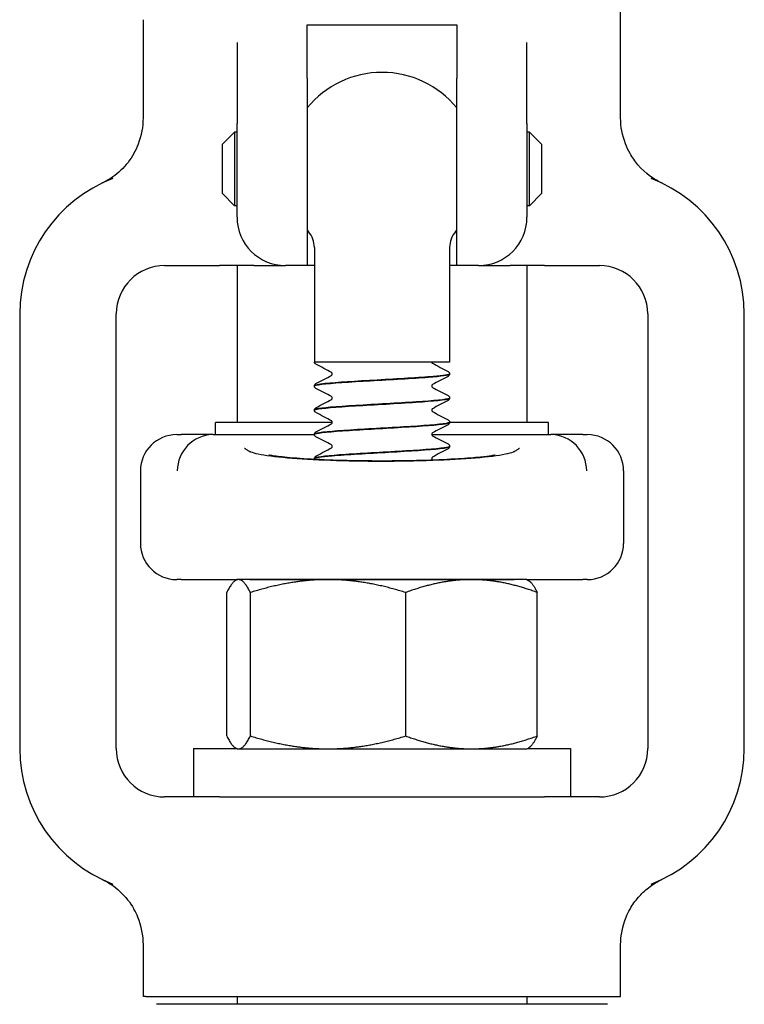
# Model space of a CAD drawing. Header units: inches. Extents: x 5 to 1128, y -85 to 748.
# Tile 642 of 656: x 657.84 to 659.72, y 576.15 to 578.7. Entities that reach past the tile are written whole.
import ezdxf

# ---------------------------------------------------------------- set-up
doc = ezdxf.new("R2010")
doc.units = ezdxf.units.IN
doc.header["$LTSCALE"] = 32
doc.header["$MEASUREMENT"] = 0
doc.layers.add('Visible (ANSI)', color=7, linetype='Continuous', lineweight=30)

msp = doc.modelspace()

# ---------------------------------------------------------------- linework, layer by layer
at = {"layer": 'Visible (ANSI)'}
for p, q in [((659.39813, 578.44732), (659.39813, 578.87455)), ((658.16313, 578.44732), (658.16313, 578.70103)), ((658.58688, 578.5497), (658.58688, 578.68785)), ((658.58688, 578.68785), (658.97438, 578.68785)), ((658.97438, 578.68785), (658.97438, 578.5497)), ((658.40563, 578.64189), (658.40563, 578.43224)), ((659.15563, 578.43224), (659.15563, 578.64189)), ((658.58688, 578.5497), (658.58688, 578.06478)), ((658.97438, 578.06478), (658.97438, 578.5497)), ((658.40563, 578.18978), (658.40563, 578.43224)), ((659.15563, 578.43224), (659.15563, 578.18978)), ((658.36813, 578.37853), (658.39938, 578.40978)), ((658.39938, 578.40978), (658.39938, 578.21978)), ((658.40563, 578.40978), (658.39938, 578.40978)), ((659.16188, 578.40978), (659.15563, 578.40978)), ((659.16188, 578.21978), (659.16188, 578.40978)), ((659.19313, 578.37853), (659.16188, 578.40978)), ((658.36813, 578.25103), (658.36813, 578.37853)), ((659.19313, 578.37853), (659.19313, 578.25103)), ((658.36813, 578.25103), (658.39938, 578.21978)), ((659.19313, 578.25103), (659.16188, 578.21978)), ((658.40563, 578.21978), (658.39938, 578.21978)), ((659.16188, 578.21978), (659.15563, 578.21978)), ((658.60563, 578.11168), (658.60563, 577.81478)), ((658.95563, 578.11168), (658.95563, 577.81478)), ((658.21813, 578.06478), (658.36005, 578.06478)), ((658.44898, 578.06478), (658.36005, 578.06478)), ((658.40563, 578.06478), (658.40563, 577.65853)), ((658.44898, 578.06478), (658.53063, 578.06478)), ((658.58688, 578.06478), (658.53063, 578.06478)), ((658.60563, 578.06478), (658.58688, 578.06478)), ((658.97438, 578.06478), (658.95563, 578.06478)), ((659.03063, 578.06478), (658.97438, 578.06478)), ((659.03063, 578.06478), (659.11228, 578.06478)), ((659.20122, 578.06478), (659.11228, 578.06478)), ((659.15563, 578.06478), (659.15563, 577.65853)), ((659.20122, 578.06478), (659.34313, 578.06478)), ((657.84313, 577.93978), (657.84313, 576.81478)), ((658.09313, 576.81478), (658.09313, 577.93978)), ((659.46813, 577.93978), (659.46813, 576.81478)), ((659.71813, 576.81478), (659.71813, 577.93978)), ((658.95563, 577.81478), (658.60563, 577.81478)), ((658.95563, 577.78484), (658.95563, 577.78422)), ((658.60563, 577.75356), (658.60563, 577.75293)), ((658.95563, 577.72227), (658.95563, 577.72165)), ((658.60563, 577.69099), (658.60563, 577.69037)), ((658.65189, 577.65853), (658.34938, 577.65853)), ((658.34938, 577.62728), (658.34938, 577.65853)), ((659.21188, 577.65853), (658.95558, 577.65853)), ((658.95563, 577.65971), (658.95563, 577.65909)), ((659.21188, 577.62728), (659.21188, 577.65853)), ((658.24938, 577.62728), (658.2608, 577.62728)), ((658.34351, 577.62728), (658.2608, 577.62728)), ((658.34351, 577.62728), (658.60568, 577.62728)), ((658.60563, 577.62843), (658.60563, 577.62781)), ((658.90938, 577.62728), (659.21776, 577.62728)), ((659.30046, 577.62728), (659.21776, 577.62728)), ((659.30046, 577.62728), (659.31188, 577.62728)), ((658.95563, 577.59715), (658.95563, 577.59653)), ((658.60563, 577.56587), (658.60563, 577.56525)), ((658.15563, 577.53353), (658.15563, 577.34603)), ((659.40563, 577.53353), (659.40563, 577.34603)), ((658.2608, 577.25228), (658.24938, 577.25228)), ((658.2608, 577.25228), (658.40563, 577.25228)), ((658.40563, 577.25228), (658.40182, 577.25008)), ((658.40941, 577.25228), (658.40563, 577.25228)), ((658.64097, 577.25228), (658.40941, 577.25228)), ((658.43904, 577.25267), (659.12222, 577.25267)), ((658.60563, 577.25267), (658.60563, 577.25243)), ((659.01219, 577.25228), (658.64097, 577.25228)), ((659.15563, 577.25228), (659.01219, 577.25228)), ((659.15563, 577.25228), (659.30046, 577.25228)), ((659.15563, 577.25228), (659.15944, 577.25008)), ((659.31188, 577.25228), (659.30046, 577.25228)), ((658.37877, 576.84777), (658.37877, 577.21879)), ((658.44004, 576.84777), (658.44004, 577.21879)), ((658.8419, 576.84777), (658.8419, 577.21879)), ((659.18249, 576.84777), (659.18249, 577.21879)), ((658.29313, 576.81478), (658.40477, 576.81478)), ((658.29313, 576.81478), (658.29313, 576.68978)), ((658.40563, 576.81428), (658.40182, 576.81648)), ((658.40563, 576.81428), (658.40941, 576.81428)), ((658.40941, 576.81428), (658.64097, 576.81428)), ((658.64097, 576.81428), (659.01219, 576.81428)), ((659.01219, 576.81428), (659.15563, 576.81428)), ((659.15563, 576.81428), (659.15944, 576.81648)), ((659.1565, 576.81478), (659.26813, 576.81478)), ((659.26813, 576.81478), (659.26813, 576.68978)), ((658.36005, 576.68978), (658.21813, 576.68978)), ((658.36005, 576.68978), (659.20122, 576.68978)), ((659.34313, 576.68978), (659.20122, 576.68978)), ((658.16313, 576.17328), (658.16313, 576.30724)), ((659.39813, 576.17328), (659.39813, 576.30724)), ((658.16959, 576.17328), (658.16313, 576.17328)), ((658.16959, 576.17328), (658.17722, 576.17328)), ((658.17722, 576.17328), (659.38404, 576.17328)), ((659.36396, 576.15328), (658.19733, 576.15328)), ((658.40563, 576.17328), (658.40563, 576.15328)), ((659.15563, 576.17328), (659.15563, 576.15328)), ((659.38404, 576.17328), (659.39168, 576.17328)), ((659.39168, 576.17328), (659.39813, 576.17328))]:
    msp.add_line(p, q, dxfattribs=at)
for centre, radius, start, end in [((658.78063, 578.31478), 0.25, 39.19497, 140.80503), ((658.21813, 577.93978), 0.375, 110.89571, 180), ((659.34313, 577.93978), 0.375, 0, 69.10429), ((658.53063, 578.18978), 0.125, 180, 270), ((659.03063, 578.18978), 0.125, 270, 0), ((658.78063, 578.31478), 0.25, 219.19497, 220.5358), ((658.54313, 578.11168), 0.0625, 0, 40.5358), ((659.01813, 578.11168), 0.0625, 139.4642, 180), ((658.78063, 578.31478), 0.25, 319.4642, 320.80503), ((658.21813, 577.93978), 0.125, 90, 180), ((659.34313, 577.93978), 0.125, 0, 90), ((658.24938, 577.53353), 0.09375, 90, 180), ((659.31188, 577.53353), 0.09375, 0, 90), ((658.24938, 577.34603), 0.09375, 180, 270), ((659.31188, 577.34603), 0.09375, 270, 0), ((658.21813, 576.81478), 0.375, 180, 249.10429), ((658.21813, 576.81478), 0.125, 180, 270), ((659.34313, 576.81478), 0.125, 270, 0), ((659.34313, 576.81478), 0.375, 290.89571, 0)]:
    msp.add_arc(centre, radius, start, end, dxfattribs=at)
for centre, major_axis, ratio, start_param, end_param in [((658.34264, 577.53353), (-0.01834, -0.09202), 0.976791, 3.3518573, 4.9046798), ((658.56934, 577.53353), (-0.24503, 0.08795), 0.1325254, 5.9294735, 5.9474474), ((658.99193, 577.53353), (0.24503, 0.08795), 0.1325254, 0.3357379, 0.3537118), ((659.21862, 577.53353), (-0.01834, 0.09202), 0.976791, 4.5200982, 6.0729206)]:
    msp.add_ellipse(centre, major_axis=major_axis, ratio=ratio, start_param=start_param, end_param=end_param, dxfattribs=at)
for points, knots in [([(658.13873, 578.35483), (658.14329, 578.36287), (658.14726, 578.37124), (658.15888, 578.40141), (658.16313, 578.42427), (658.16313, 578.44732)], [0.29103261, 0.29103261, 0.29103261, 0.29103261, 0.36171436, 0.36171436, 0.53738428, 0.53738428, 0.53738428, 0.53738428]), ([(659.42253, 578.35483), (659.41798, 578.36287), (659.41401, 578.37124), (659.40238, 578.40141), (659.39813, 578.42427), (659.39813, 578.44732)], [0.29103261, 0.29103261, 0.29103261, 0.29103261, 0.36171436, 0.36171436, 0.53738428, 0.53738428, 0.53738428, 0.53738428]), ([(658.13873, 578.35483), (658.12964, 578.3388), (658.11823, 578.3242), (658.09027, 578.29758), (658.07653, 578.28901), (658.06659, 578.28335), (658.065, 578.28249), (658.06371, 578.2818)], [0, 0, 0, 0, 0.14044728, 0.14044728, 0.29472543, 0.29472543, 0.32889511, 0.32889511, 0.32889511, 0.32889511]), ([(659.49755, 578.2818), (659.4966, 578.28231), (659.49566, 578.28282), (659.48508, 578.28866), (659.46358, 578.30152), (659.4353, 578.33464), (659.42843, 578.34444), (659.42253, 578.35483)], [0.01027275, 0.01027275, 0.01027275, 0.01027275, 0.01655356, 0.01655356, 0.11390533, 0.11390533, 0.15067112, 0.15067112, 0.15067112, 0.15067112]), ([(658.06371, 578.2818), (658.06145, 578.2806), (658.05913, 578.27942), (658.05665, 578.27823), (658.05656, 578.27819), (658.05647, 578.27814)], [-0.020804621, -0.020804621, -0.020804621, -0.020804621, 0, 0, 0.00080674, 0.00080674, 0.00080674, 0.00080674]), ([(659.5048, 578.27814), (659.50471, 578.27819), (659.50461, 578.27823), (659.50213, 578.27942), (659.49981, 578.2806), (659.49755, 578.2818)], [-0.369912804, -0.369912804, -0.369912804, -0.369912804, -0.369497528, -0.369497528, -0.358790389, -0.358790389, -0.358790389, -0.358790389]), ([(658.60984, 577.80946), (658.60917, 577.80982), (658.60846, 577.81024), (658.6073, 577.81138), (658.60688, 577.81187), (658.60615, 577.81312), (658.60584, 577.81392), (658.6057, 577.81478)], [0, 0, 0, 0, 0.023435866, 0.023435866, 0.035520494, 0.035520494, 0.047958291, 0.047958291, 0.047958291, 0.047958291]), ([(658.9094, 577.81478), (658.90963, 577.81368), (658.91019, 577.81289), (658.91088, 577.81215), (658.91107, 577.81205), (658.91112, 577.81202), (658.91112, 577.81202), (658.91112, 577.81202)], [0, 0, 0, 0, 0.019585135, 0.019585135, 0.03717489, 0.03717489, 0.039574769, 0.039574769, 0.039574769, 0.039574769]), ([(658.60597, 577.75291), (658.6059, 577.75447), (658.61209, 577.75604), (658.62453, 577.7576), (658.649, 577.76068), (658.69704, 577.76376), (658.75035, 577.76684), (658.80345, 577.76991), (658.86053, 577.77298), (658.89996, 577.77605), (658.93497, 577.77877), (658.95536, 577.78149), (658.95559, 577.78422)], [94.2450706, 94.2450706, 94.2450706, 94.2450706, 94.7168163, 94.7168163, 94.7168163, 95.6446581, 95.6446581, 95.6446581, 96.5689115, 96.5689115, 96.5689115, 97.3893723, 97.3893723, 97.3893723, 97.3893723]), ([(658.95547, 577.78486), (658.95532, 577.78249), (658.94036, 577.78012), (658.91312, 577.77775), (658.8777, 577.77466), (658.8224, 577.77158), (658.76833, 577.7685), (658.71428, 577.76541), (658.66276, 577.76233), (658.63345, 577.75925), (658.61541, 577.75735), (658.60605, 577.75545), (658.60593, 577.75356)], [-103.6752666, -103.6752666, -103.6752666, -103.6752666, -102.9605503, -102.9605503, -102.9605503, -102.0313957, -102.0313957, -102.0313957, -101.1024988, -101.1024988, -101.1024988, -100.5309649, -100.5309649, -100.5309649, -100.5309649]), ([(658.65197, 577.78453), (658.65197, 577.78573), (658.65147, 577.78685), (658.65067, 577.78793), (658.65039, 577.78814), (658.65018, 577.78829), (658.65015, 577.78831), (658.65015, 577.78831)], [0, 0, 0, 0, 0.02017106, 0.02017106, 0.036592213, 0.036592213, 0.045399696, 0.045399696, 0.045399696, 0.045399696]), ([(658.65017, 577.78075), (658.65024, 577.78079), (658.65041, 577.7809), (658.65092, 577.78144), (658.65123, 577.78182), (658.65176, 577.78296), (658.65197, 577.78374), (658.65197, 577.78453)], [0.008751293, 0.008751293, 0.008751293, 0.008751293, 0.024017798, 0.024017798, 0.03673453, 0.03673453, 0.049915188, 0.049915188, 0.049915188, 0.049915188]), ([(658.95142, 577.79087), (658.95214, 577.79049), (658.9529, 577.79004), (658.95414, 577.78876), (658.95458, 577.78819), (658.95532, 577.78674), (658.95559, 577.78581), (658.95563, 577.78486)], [0, 0, 0, 0, 0.024898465, 0.024898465, 0.037820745, 0.037820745, 0.051208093, 0.051208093, 0.051208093, 0.051208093]), ([(658.95563, 577.78419), (658.95557, 577.78291), (658.95509, 577.78171), (658.95399, 577.78005), (658.9534, 577.77951), (658.95236, 577.7787), (658.95188, 577.77842), (658.95142, 577.77818)], [0, 0, 0, 0, 0.017960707, 0.017960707, 0.035135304, 0.035135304, 0.051182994, 0.051182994, 0.051182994, 0.051182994]), ([(658.60563, 577.75358), (658.60569, 577.75486), (658.60617, 577.75606), (658.60727, 577.75772), (658.60787, 577.75826), (658.60891, 577.75907), (658.60938, 577.75935), (658.60984, 577.75959)], [0, 0, 0, 0, 0.017960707, 0.017960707, 0.035135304, 0.035135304, 0.051182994, 0.051182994, 0.051182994, 0.051182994]), ([(658.91111, 577.75703), (658.91108, 577.75701), (658.9109, 577.75691), (658.91035, 577.75633), (658.91004, 577.75595), (658.9095, 577.75481), (658.9093, 577.75403), (658.9093, 577.75324)], [0.006616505, 0.006616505, 0.006616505, 0.006616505, 0.024017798, 0.024017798, 0.03673453, 0.03673453, 0.049915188, 0.049915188, 0.049915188, 0.049915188]), ([(658.60984, 577.7469), (658.60913, 577.74728), (658.60837, 577.74773), (658.60712, 577.74901), (658.60668, 577.74958), (658.60595, 577.75103), (658.60568, 577.75196), (658.60563, 577.75291)], [0, 0, 0, 0, 0.024898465, 0.024898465, 0.037820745, 0.037820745, 0.051208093, 0.051208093, 0.051208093, 0.051208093]), ([(658.9093, 577.75324), (658.9093, 577.75204), (658.9098, 577.75092), (658.91059, 577.74984), (658.91088, 577.74963), (658.91108, 577.74948), (658.91112, 577.74946), (658.91112, 577.74946)], [0, 0, 0, 0, 0.02017106, 0.02017106, 0.036592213, 0.036592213, 0.045399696, 0.045399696, 0.045399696, 0.045399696]), ([(658.95142, 577.72831), (658.95214, 577.72793), (658.9529, 577.72748), (658.95414, 577.72619), (658.95458, 577.72563), (658.95532, 577.72417), (658.95559, 577.72325), (658.95563, 577.7223)], [0, 0, 0, 0, 0.024898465, 0.024898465, 0.037820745, 0.037820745, 0.051208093, 0.051208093, 0.051208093, 0.051208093]), ([(658.60583, 577.69034), (658.60571, 577.69114), (658.60725, 577.69194), (658.61054, 577.69274), (658.6233, 577.69582), (658.66201, 577.69891), (658.71187, 577.70199), (658.76163, 577.70507), (658.8213, 577.70815), (658.86815, 577.71123), (658.91491, 577.7143), (658.9478, 577.71737), (658.95434, 577.72044), (658.9552, 577.72085), (658.9556, 577.72125), (658.95557, 577.72165)], [87.9618853, 87.9618853, 87.9618853, 87.9618853, 88.2020629, 88.2020629, 88.2020629, 89.131595, 89.131595, 89.131595, 90.0591077, 90.0591077, 90.0591077, 90.9847722, 90.9847722, 90.9847722, 91.106187, 91.106187, 91.106187, 91.106187]), ([(658.95563, 577.7223), (658.95563, 577.72229), (658.95563, 577.72228), (658.95563, 577.72227), (658.95564, 577.7192), (658.92889, 577.71612), (658.88559, 577.71304), (658.8423, 577.70996), (658.78349, 577.70688), (658.73157, 577.7038), (658.67965, 577.70073), (658.63584, 577.69765), (658.61682, 577.69457), (658.60944, 577.69338), (658.60586, 577.69219), (658.60593, 577.69099)], [-97.3920813, -97.3920813, -97.3920813, -97.3920813, -97.3894346, -97.3894346, -97.3894346, -96.461786, -96.461786, -96.461786, -95.5343789, -95.5343789, -95.5343789, -94.6072107, -94.6072107, -94.6072107, -94.2477796, -94.2477796, -94.2477796, -94.2477796]), ([(658.65197, 577.72196), (658.65197, 577.72317), (658.65147, 577.72429), (658.65067, 577.72537), (658.65039, 577.72558), (658.65018, 577.72573), (658.65015, 577.72575), (658.65015, 577.72575)], [0, 0, 0, 0, 0.02017106, 0.02017106, 0.036592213, 0.036592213, 0.045399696, 0.045399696, 0.045399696, 0.045399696]), ([(658.65017, 577.71819), (658.65024, 577.71823), (658.65041, 577.71834), (658.65092, 577.71887), (658.65123, 577.71926), (658.65176, 577.7204), (658.65197, 577.72117), (658.65197, 577.72196)], [0.008751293, 0.008751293, 0.008751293, 0.008751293, 0.024017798, 0.024017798, 0.03673453, 0.03673453, 0.049915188, 0.049915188, 0.049915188, 0.049915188]), ([(658.95563, 577.72163), (658.95557, 577.72035), (658.95509, 577.71915), (658.95399, 577.71749), (658.9534, 577.71694), (658.95236, 577.71614), (658.95188, 577.71586), (658.95142, 577.71562)], [0, 0, 0, 0, 0.017960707, 0.017960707, 0.035135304, 0.035135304, 0.051182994, 0.051182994, 0.051182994, 0.051182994]), ([(658.60563, 577.69102), (658.60569, 577.6923), (658.60617, 577.6935), (658.60727, 577.69515), (658.60787, 577.6957), (658.60891, 577.6965), (658.60938, 577.69678), (658.60984, 577.69703)], [0, 0, 0, 0, 0.017960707, 0.017960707, 0.035135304, 0.035135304, 0.051182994, 0.051182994, 0.051182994, 0.051182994]), ([(658.60984, 577.68434), (658.60913, 577.68471), (658.60837, 577.68517), (658.60712, 577.68645), (658.60668, 577.68701), (658.60595, 577.68847), (658.60568, 577.68939), (658.60563, 577.69034)], [0, 0, 0, 0, 0.024898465, 0.024898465, 0.037820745, 0.037820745, 0.051208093, 0.051208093, 0.051208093, 0.051208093]), ([(658.91111, 577.69447), (658.91108, 577.69445), (658.9109, 577.69435), (658.91035, 577.69377), (658.91004, 577.69339), (658.9095, 577.69225), (658.9093, 577.69147), (658.9093, 577.69068)], [0.006616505, 0.006616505, 0.006616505, 0.006616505, 0.024017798, 0.024017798, 0.03673453, 0.03673453, 0.049915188, 0.049915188, 0.049915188, 0.049915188]), ([(658.9093, 577.69068), (658.9093, 577.68948), (658.9098, 577.68835), (658.91059, 577.68728), (658.91088, 577.68706), (658.91108, 577.68691), (658.91112, 577.68689), (658.91112, 577.68689)], [0, 0, 0, 0, 0.02017106, 0.02017106, 0.036592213, 0.036592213, 0.045399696, 0.045399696, 0.045399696, 0.045399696]), ([(658.60564, 577.62778), (658.60563, 577.62787), (658.60564, 577.62795), (658.60568, 577.62803), (658.60689, 577.6311), (658.63459, 577.63417), (658.67831, 577.63723), (658.722, 577.6403), (658.78065, 577.64336), (658.83211, 577.64642), (658.88353, 577.64948), (658.92658, 577.65254), (658.94503, 577.65561), (658.95203, 577.65677), (658.95542, 577.65793), (658.95535, 577.65909)], [81.6787, 81.6787, 81.6787, 81.6787, 81.7038978, 81.7038978, 81.7038978, 82.6277161, 82.6277161, 82.6277161, 83.5507651, 83.5507651, 83.5507651, 84.4730857, 84.4730857, 84.4730857, 84.8230016, 84.8230016, 84.8230016, 84.8230016]), ([(658.95548, 577.65974), (658.95558, 577.65905), (658.95443, 577.65836), (658.95196, 577.65767), (658.94094, 577.65459), (658.90397, 577.65152), (658.85509, 577.64845), (658.80622, 577.64537), (658.74659, 577.6423), (658.69884, 577.63923), (658.65111, 577.63616), (658.61638, 577.63308), (658.60784, 577.63001), (658.60637, 577.62948), (658.60568, 577.62896), (658.60574, 577.62843)], [-91.108896, -91.108896, -91.108896, -91.108896, -90.9008742, -90.9008742, -90.9008742, -89.9748609, -89.9748609, -89.9748609, -89.0490707, -89.0490707, -89.0490707, -88.1235008, -88.1235008, -88.1235008, -87.9645943, -87.9645943, -87.9645943, -87.9645943]), ([(658.65197, 577.6594), (658.65197, 577.66061), (658.65147, 577.66173), (658.65067, 577.6628), (658.65039, 577.66302), (658.65018, 577.66317), (658.65015, 577.66319), (658.65015, 577.66319)], [0, 0, 0, 0, 0.02017106, 0.02017106, 0.036592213, 0.036592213, 0.045399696, 0.045399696, 0.045399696, 0.045399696]), ([(658.65017, 577.65563), (658.65024, 577.65566), (658.65041, 577.65578), (658.65092, 577.65631), (658.65123, 577.6567), (658.65176, 577.65783), (658.65197, 577.65861), (658.65197, 577.6594)], [0.008751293, 0.008751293, 0.008751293, 0.008751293, 0.024017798, 0.024017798, 0.03673453, 0.03673453, 0.049915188, 0.049915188, 0.049915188, 0.049915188]), ([(658.95142, 577.66574), (658.95214, 577.66537), (658.9529, 577.66492), (658.95414, 577.66363), (658.95458, 577.66307), (658.95532, 577.66161), (658.95559, 577.66069), (658.95563, 577.65974)], [0, 0, 0, 0, 0.024898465, 0.024898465, 0.037820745, 0.037820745, 0.051208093, 0.051208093, 0.051208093, 0.051208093]), ([(658.95563, 577.65906), (658.95557, 577.65779), (658.95509, 577.65659), (658.95399, 577.65493), (658.9534, 577.65438), (658.95236, 577.65358), (658.95188, 577.6533), (658.95142, 577.65306)], [0, 0, 0, 0, 0.017960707, 0.017960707, 0.035135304, 0.035135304, 0.051182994, 0.051182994, 0.051182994, 0.051182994]), ([(658.60563, 577.62846), (658.60569, 577.62973), (658.60617, 577.63093), (658.60727, 577.63259), (658.60787, 577.63314), (658.60891, 577.63394), (658.60938, 577.63422), (658.60984, 577.63446)], [0, 0, 0, 0, 0.017960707, 0.017960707, 0.035135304, 0.035135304, 0.051182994, 0.051182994, 0.051182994, 0.051182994]), ([(658.60984, 577.62178), (658.60913, 577.62215), (658.60837, 577.6226), (658.60712, 577.62389), (658.60668, 577.62445), (658.60595, 577.62591), (658.60568, 577.62683), (658.60563, 577.62778)], [0, 0, 0, 0, 0.024898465, 0.024898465, 0.037820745, 0.037820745, 0.051208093, 0.051208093, 0.051208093, 0.051208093]), ([(658.91111, 577.6319), (658.91108, 577.63188), (658.9109, 577.63178), (658.91035, 577.63121), (658.91004, 577.63082), (658.9095, 577.62969), (658.9093, 577.62891), (658.9093, 577.62812)], [0.006616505, 0.006616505, 0.006616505, 0.006616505, 0.024017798, 0.024017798, 0.03673453, 0.03673453, 0.049915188, 0.049915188, 0.049915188, 0.049915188]), ([(658.9093, 577.62812), (658.9093, 577.62691), (658.9098, 577.62579), (658.91059, 577.62472), (658.91088, 577.6245), (658.91108, 577.62435), (658.91112, 577.62433), (658.91112, 577.62433)], [0, 0, 0, 0, 0.02017106, 0.02017106, 0.036592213, 0.036592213, 0.045399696, 0.045399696, 0.045399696, 0.045399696]), ([(658.65197, 577.59684), (658.65197, 577.59805), (658.65147, 577.59917), (658.65067, 577.60024), (658.65039, 577.60046), (658.65018, 577.60061), (658.65015, 577.60063), (658.65015, 577.60063)], [0, 0, 0, 0, 0.02017106, 0.02017106, 0.036592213, 0.036592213, 0.045399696, 0.045399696, 0.045399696, 0.045399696]), ([(658.95142, 577.60318), (658.95214, 577.60281), (658.9529, 577.60235), (658.95414, 577.60107), (658.95458, 577.60051), (658.95532, 577.59905), (658.95559, 577.59813), (658.95563, 577.59718)], [0, 0, 0, 0, 0.024898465, 0.024898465, 0.037820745, 0.037820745, 0.051208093, 0.051208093, 0.051208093, 0.051208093]), ([(658.42515, 577.59267), (658.4252, 577.59261), (658.42525, 577.59256), (658.42571, 577.59205), (658.42617, 577.5916), (658.42838, 577.58958), (658.43062, 577.58798), (658.43507, 577.58548), (658.43693, 577.58455), (658.43947, 577.58344), (658.43996, 577.58322), (658.44046, 577.58301)], [-0.00483264, -0.00483264, -0.00483264, -0.00483264, 0, 0, 0.03929975, 0.03929975, 0.17286172, 0.17286172, 0.25278744, 0.25278744, 0.27153158, 0.27153158, 0.27153158, 0.27153158]), ([(658.44046, 577.58301), (658.44971, 577.57916), (658.46747, 577.5755), (658.51806, 577.56898), (658.5504, 577.56619), (658.62553, 577.56184), (658.66761, 577.56032), (658.75605, 577.55877), (658.80158, 577.55875), (658.89014, 577.56022), (658.93234, 577.5617), (659.00791, 577.56597), (659.04055, 577.56873), (659.09273, 577.57528), (659.11128, 577.57904), (659.1208, 577.58301)], [0, 0, 0, 0, 0.344205, 0.344205, 0.6883035, 0.6883035, 1.0322227, 1.0322227, 1.3758839, 1.3758839, 1.7193458, 1.7193458, 2.0628667, 2.0628667, 2.4173808, 2.4173808, 2.4173808, 2.4173808]), ([(658.95532, 577.59718), (658.95543, 577.59584), (658.95098, 577.59451), (658.94184, 577.59317), (658.92086, 577.5901), (658.87566, 577.58703), (658.82336, 577.58396), (658.77108, 577.5809), (658.71292, 577.57783), (658.67092, 577.57476), (658.63033, 577.5718), (658.60573, 577.56883), (658.60564, 577.56587)], [-84.8257107, -84.8257107, -84.8257107, -84.8257107, -84.4233738, -84.4233738, -84.4233738, -83.4988671, -83.4988671, -83.4988671, -82.5745653, -82.5745653, -82.5745653, -81.681409, -81.681409, -81.681409, -81.681409]), ([(658.60576, 577.56522), (658.60591, 577.5677), (658.62239, 577.57018), (658.65191, 577.57266), (658.68863, 577.57574), (658.74467, 577.57883), (658.79859, 577.58191), (658.85245, 577.58499), (658.90293, 577.58807), (658.93076, 577.59115), (658.94694, 577.59295), (658.95524, 577.59474), (658.95532, 577.59653)], [75.3955147, 75.3955147, 75.3955147, 75.3955147, 76.1425075, 76.1425075, 76.1425075, 77.0718173, 77.0718173, 77.0718173, 78.0001054, 78.0001054, 78.0001054, 78.5398163, 78.5398163, 78.5398163, 78.5398163]), ([(658.65017, 577.59306), (658.65024, 577.5931), (658.65041, 577.59321), (658.65092, 577.59375), (658.65123, 577.59413), (658.65176, 577.59527), (658.65197, 577.59605), (658.65197, 577.59684)], [0.008751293, 0.008751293, 0.008751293, 0.008751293, 0.024017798, 0.024017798, 0.03673453, 0.03673453, 0.049915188, 0.049915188, 0.049915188, 0.049915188]), ([(658.95563, 577.5965), (658.95557, 577.59522), (658.95509, 577.59402), (658.95399, 577.59237), (658.9534, 577.59182), (658.95236, 577.59102), (658.95188, 577.59074), (658.95142, 577.59049)], [0, 0, 0, 0, 0.017960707, 0.017960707, 0.035135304, 0.035135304, 0.051182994, 0.051182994, 0.051182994, 0.051182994]), ([(659.1208, 577.58301), (659.1213, 577.58322), (659.1218, 577.58343), (659.12434, 577.58455), (659.12621, 577.58548), (659.13064, 577.58797), (659.13286, 577.58956), (659.13508, 577.59158), (659.13554, 577.59204), (659.13601, 577.59256), (659.13606, 577.59261), (659.13611, 577.59267)], [0.05166308, 0.05166308, 0.05166308, 0.05166308, 0.07036558, 0.07036558, 0.15060424, 0.15060424, 0.28322209, 0.28322209, 0.32342002, 0.32342002, 0.3282584, 0.3282584, 0.3282584, 0.3282584]), ([(659.07306, 577.57438), (659.07306, 577.57438), (659.07291, 577.57435), (659.07152, 577.57405), (659.06835, 577.57344), (659.05705, 577.57168), (659.04723, 577.57041), (659.01963, 577.56755), (659.0004, 577.56598), (658.9533, 577.56302), (658.92473, 577.56171), (658.86257, 577.55979), (658.82806, 577.55921), (658.7588, 577.55898), (658.72376, 577.55933), (658.65705, 577.56093), (658.62583, 577.56214), (658.5708, 577.56522), (658.54711, 577.56704), (658.51198, 577.57059), (658.49906, 577.57239), (658.49039, 577.57392), (658.48896, 577.57422), (658.48828, 577.57436), (658.48821, 577.57438), (658.48821, 577.57438)], [-3.9197905, -3.9197905, -3.9197905, -3.9197905, -3.8923457, -3.8923457, -3.779618, -3.779618, -3.6122028, -3.6122028, -3.3893232, -3.3893232, -3.1324583, -3.1324583, -2.8590136, -2.8590136, -2.5819763, -2.5819763, -2.308624, -2.308624, -2.0477624, -2.0477624, -1.8214592, -1.8214592, -1.7487926, -1.7487926, -1.7289388, -1.7289388, -1.7289388, -1.7289388]), ([(658.60563, 577.56589), (658.60569, 577.56717), (658.60617, 577.56837), (658.60727, 577.57003), (658.60787, 577.57058), (658.60891, 577.57138), (658.60938, 577.57166), (658.60984, 577.5719)], [0, 0, 0, 0, 0.017960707, 0.017960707, 0.035135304, 0.035135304, 0.051182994, 0.051182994, 0.051182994, 0.051182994]), ([(658.91111, 577.56934), (658.91108, 577.56932), (658.9109, 577.56922), (658.91035, 577.56865), (658.91004, 577.56826), (658.9095, 577.56712), (658.9093, 577.56635), (658.9093, 577.56556)], [0.006616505, 0.006616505, 0.006616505, 0.006616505, 0.024017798, 0.024017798, 0.03673453, 0.03673453, 0.049915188, 0.049915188, 0.049915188, 0.049915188]), ([(658.9093, 577.56556), (658.9093, 577.56435), (658.9098, 577.56323), (658.91059, 577.56215), (658.91088, 577.56194), (658.91108, 577.56179), (658.91112, 577.56177), (658.91112, 577.56177)], [0, 0, 0, 0, 0.02017106, 0.02017106, 0.036592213, 0.036592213, 0.045399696, 0.045399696, 0.045399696, 0.045399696]), ([(658.43904, 577.25267), (658.43075, 577.25267), (658.42534, 577.25229), (658.42261, 577.25228), (658.42259, 577.25228), (658.42257, 577.25228)], [0.0481126, 0.0481126, 0.0481126, 0.0481126, 0.35549776, 0.35549776, 0.35797029, 0.35797029, 0.35797029, 0.35797029]), ([(659.1387, 577.25228), (659.13868, 577.25228), (659.13866, 577.25228), (659.13592, 577.25229), (659.13052, 577.25267), (659.12222, 577.25267)], [-0.00244603, -0.00244603, -0.00244603, -0.00244603, 0, 0, 0.30409051, 0.30409051, 0.30409051, 0.30409051]), ([(658.05647, 576.47642), (658.05656, 576.47637), (658.05665, 576.47633), (658.05909, 576.47516), (658.06142, 576.47398), (658.06371, 576.47276)], [-0.719927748, -0.719927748, -0.719927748, -0.719927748, -0.71835885, -0.71835885, -0.678581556, -0.678581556, -0.678581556, -0.678581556]), ([(658.06371, 576.47276), (658.06456, 576.47231), (658.06538, 576.47186), (658.07343, 576.46744), (658.08743, 576.45916), (658.1169, 576.43205), (658.12911, 576.4167), (658.13873, 576.39973)], [0.01028684, 0.01028684, 0.01028684, 0.01028684, 0.01590204, 0.01590204, 0.08584187, 0.08584187, 0.15193376, 0.15193376, 0.15193376, 0.15193376]), ([(659.42253, 576.39973), (659.42866, 576.41054), (659.43585, 576.42071), (659.45193, 576.43924), (659.46072, 576.44759), (659.48123, 576.46361), (659.49083, 576.46912), (659.49666, 576.47228), (659.4971, 576.47252), (659.49755, 576.47276)], [0, 0, 0, 0, 0.09469213, 0.09469213, 0.18700728, 0.18700728, 0.29404594, 0.29404594, 0.30156032, 0.30156032, 0.30156032, 0.30156032]), ([(659.49755, 576.47276), (659.49981, 576.47396), (659.50213, 576.47514), (659.50461, 576.47633), (659.50471, 576.47637), (659.5048, 576.47642)], [-0.020804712, -0.020804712, -0.020804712, -0.020804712, 0, 0, 0.000806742, 0.000806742, 0.000806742, 0.000806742]), ([(658.16313, 576.30724), (658.16313, 576.33165), (658.15836, 576.35583), (658.14609, 576.38575), (658.14262, 576.39287), (658.13873, 576.39973)], [0, 0, 0, 0, 0.18604443, 0.18604443, 0.24640289, 0.24640289, 0.24640289, 0.24640289]), ([(659.39813, 576.30724), (659.39813, 576.33165), (659.4029, 576.35583), (659.41518, 576.38575), (659.41864, 576.39287), (659.42253, 576.39973)], [0, 0, 0, 0, 0.18604443, 0.18604443, 0.24640289, 0.24640289, 0.24640289, 0.24640289])]:
    msp.add_open_spline(points, degree=3, knots=knots, dxfattribs=at)
for points in [[(658.65015, 577.78831), (658.63672, 577.79537), (658.62328, 577.80242), (658.60984, 577.80946)], [(658.91111, 577.81202), (658.92454, 577.80496), (658.93798, 577.79791), (658.95142, 577.79087)], [(658.60984, 577.75959), (658.62329, 577.76663), (658.63674, 577.77368), (658.65017, 577.78075)], [(658.95142, 577.77818), (658.93797, 577.77114), (658.92453, 577.76409), (658.91109, 577.75702)], [(658.65015, 577.72575), (658.63672, 577.73281), (658.62328, 577.73986), (658.60984, 577.7469)], [(658.91111, 577.74946), (658.92454, 577.7424), (658.93798, 577.73535), (658.95142, 577.72831)], [(658.60984, 577.69703), (658.62329, 577.70407), (658.63674, 577.71112), (658.65017, 577.71819)], [(658.95142, 577.71562), (658.93797, 577.70858), (658.92453, 577.70152), (658.91109, 577.69446)], [(658.65015, 577.66318), (658.63672, 577.67025), (658.62328, 577.6773), (658.60984, 577.68434)], [(658.91111, 577.6869), (658.92454, 577.67983), (658.93798, 577.67279), (658.95142, 577.66574)], [(658.60984, 577.63446), (658.62329, 577.64151), (658.63674, 577.64856), (658.65017, 577.65563)], [(658.95142, 577.65306), (658.93797, 577.64601), (658.92453, 577.63896), (658.91109, 577.63189)], [(658.65015, 577.60062), (658.63672, 577.60769), (658.62328, 577.61474), (658.60984, 577.62178)], [(658.91111, 577.62434), (658.92454, 577.61727), (658.93798, 577.61022), (658.95142, 577.60318)], [(658.60984, 577.5719), (658.62329, 577.57894), (658.63674, 577.586), (658.65017, 577.59306)], [(658.95142, 577.59049), (658.93797, 577.58345), (658.92453, 577.5764), (658.91109, 577.56933)], [(658.60604, 577.56326), (658.60582, 577.56386), (658.60567, 577.56453), (658.60563, 577.56522)], [(658.91111, 577.56177), (658.91137, 577.56164), (658.91164, 577.5615), (658.9119, 577.56136)], [(658.60564, 577.25228), (658.60564, 577.25232), (658.60564, 577.25236), (658.60563, 577.25241)], [(658.60594, 577.25241), (658.60595, 577.2525), (658.60597, 577.25259), (658.60601, 577.25267)], [(658.9093, 577.25267), (658.9093, 577.25254), (658.90931, 577.25241), (658.90932, 577.25228)]]:
    msp.add_open_spline(points, degree=3, dxfattribs=at)
for points, weights in [([(658.40941, 577.25228), (658.39519, 577.25228), (658.37877, 577.21879)], [1, 1.0379548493, 1]), ([(658.44004, 577.21879), (658.42362, 577.25228), (658.40941, 577.25228)], [1, 1.0379548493, 1]), ([(658.64097, 577.25228), (658.54771, 577.25228), (658.44004, 577.21879)], [1, 1.0379548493, 1]), ([(658.8419, 577.21879), (658.73422, 577.25228), (658.64097, 577.25228)], [1, 1.0379548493, 1]), ([(659.01219, 577.25228), (658.93316, 577.25228), (658.8419, 577.21879)], [1, 1.0379548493, 1]), ([(659.18249, 577.21879), (659.09123, 577.25228), (659.01219, 577.25228)], [1, 1.0379548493, 1]), ([(659.15944, 577.25008), (659.1702, 577.24387), (659.18249, 577.21879)], [1.01453722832, 1.02815693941, 1]), ([(658.37877, 576.84777), (658.39519, 576.81428), (658.40941, 576.81428)], [1, 1.0379548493, 1]), ([(658.40941, 576.81428), (658.42362, 576.81428), (658.44004, 576.84777)], [1, 1.0379548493, 1]), ([(658.44004, 576.84777), (658.54771, 576.81428), (658.64097, 576.81428)], [1, 1.0379548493, 1]), ([(658.64097, 576.81428), (658.73422, 576.81428), (658.8419, 576.84777)], [1, 1.0379548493, 1]), ([(658.8419, 576.84777), (658.93316, 576.81428), (659.01219, 576.81428)], [1, 1.0379548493, 1]), ([(659.01219, 576.81428), (659.09123, 576.81428), (659.18249, 576.84777)], [1, 1.0379548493, 1]), ([(659.18249, 576.84777), (659.1702, 576.82269), (659.15944, 576.81648)], [1, 1.02815693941, 1.01453722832])]:
    msp.add_rational_spline(points, weights, degree=2, dxfattribs=at)

doc.saveas('drawing.dxf')
